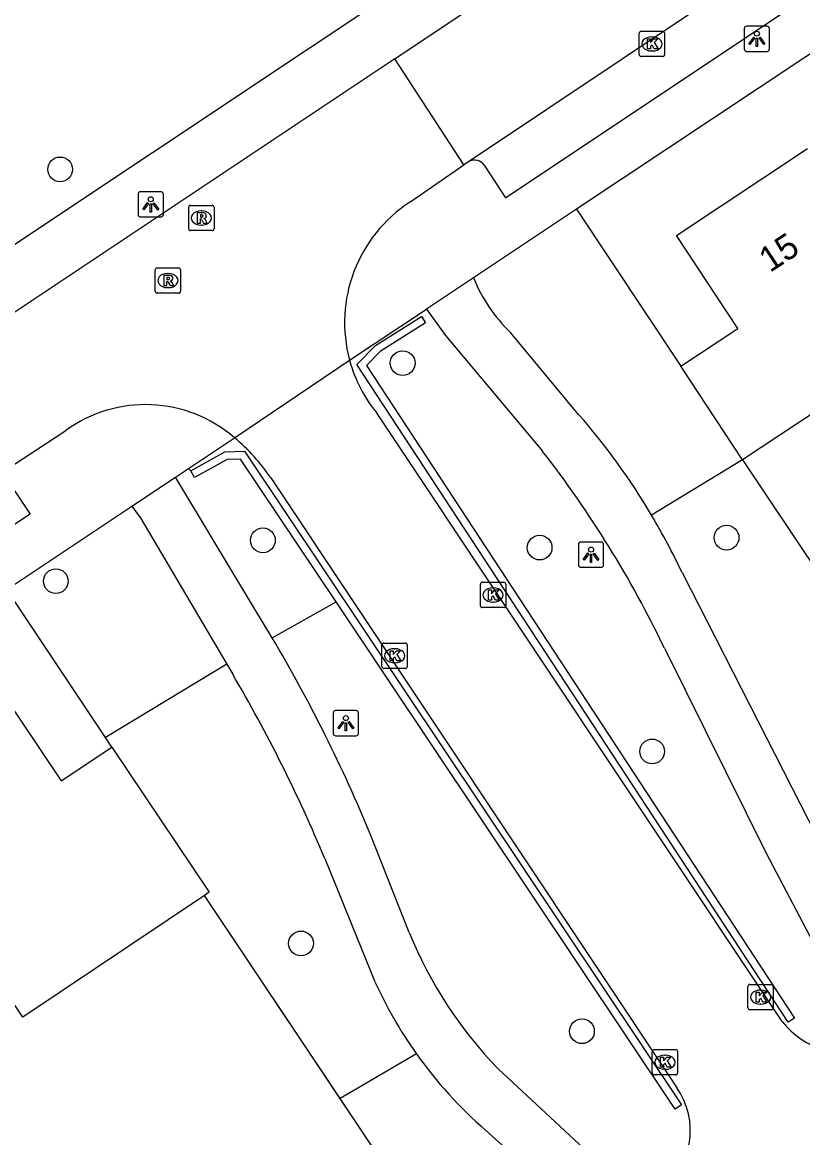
# Model space of a CAD drawing. Extents: x 158352 to 159489, y 383828 to 384597.
# Drawn here: x 158802.55 to 158833.39, y 384412.12 to 384456.23 of the extents above; entities that cross this region are included whole.
import ezdxf

# ---------------------------------------------------------------- set-up
doc = ezdxf.new("R2010")
doc.units = 0
for name, color, linetype in [('IMGEO_Boom', 7, 'Continuous'), ('IMGEO_Groenvoorziening', 7, 'Continuous'), ('IMGEO_Haag', 7, 'Continuous'), ('IMGEO_Kolk', 7, 'Continuous'), ('IMGEO_Lichtpunt', 7, 'Continuous'), ('IMGEO_Muur', 7, 'Continuous'), ('IMGEO_Pand', 7, 'Continuous'), ('IMGEO_Pand_nummerreeks', 7, 'Continuous'), ('IMGEO_Rijbaan_lokaal_open', 7, 'Continuous'), ('IMGEO_Rioolput', 7, 'Continuous'), ('IMGEO_Voetpad_gesloten', 7, 'Continuous'), ('IMGEO_Voetpad_open', 7, 'Continuous')]:
    doc.layers.add(name, color=color, linetype=linetype)

msp = doc.modelspace()

# ---------------------------------------------------------------- linework, layer by layer
at = {"layer": 'IMGEO_Boom'}
for centre in [(158804.046, 384450.417), (158817.584, 384442.755), (158812.061, 384435.747), (158830.386, 384435.852), (158822.997, 384435.46), (158803.877, 384434.132), (158827.446, 384427.398), (158813.565, 384419.805), (158824.67, 384416.333)]:
    msp.add_circle(centre, 0.489, dxfattribs=at)
at = {"layer": 'IMGEO_Groenvoorziening'}
for points in [[(158824.454, 384448.838), (158828.581, 384442.633)], [(158831.021, 384438.936), (158827.42, 384436.747)], [(158831.021, 384438.936), (158839.18, 384426.73)], [(158809.206, 384438.49), (158809.122, 384438.594)], [(158805.838, 384427.948), (158801.935, 384433.8)], [(158812.432, 384431.886), (158814.953, 384433.312)], [(158810.631, 384430.851), (158805.838, 384427.948)], [(158806.095, 384427.562), (158805.838, 384427.948)], [(158815.11, 384413.675), (158809.756, 384421.707)], [(158818.133, 384415.436), (158815.11, 384413.675)], [(158816.507, 384411.579), (158815.11, 384413.675)]]:
    msp.add_lwpolyline(points, dxfattribs=at)
at = {"layer": 'IMGEO_Haag'}
for points in [[(158832.824, 384416.688), (158815.771, 384442.698), (158816.508, 384443.449), (158818.33, 384444.597), (158818.49, 384444.343), (158816.698, 384443.214), (158816.154, 384442.66), (158833.075, 384416.852), (158832.824, 384416.688)], [(158809.206, 384438.49), (158810.562, 384439.246), (158811.332, 384439.268), (158828.608, 384413.423), (158828.359, 384413.256), (158814.953, 384433.312)], [(158814.953, 384433.312), (158811.175, 384438.963), (158810.644, 384438.948), (158809.352, 384438.228), (158809.206, 384438.49)]]:
    msp.add_lwpolyline(points, dxfattribs=at)
at = {"layer": 'IMGEO_Kolk'}
for p, q in [((158826.935, 384454.955), (158826.935, 384455.807)), ((158827.01, 384455.881), (158827.862, 384455.881)), ((158827.423, 384455.661), (158827.448, 384455.661)), ((158827.936, 384455.807), (158827.936, 384454.955)), ((158827.446, 384455.101), (158827.421, 384455.101)), ((158827.862, 384454.881), (158827.01, 384454.881)), ((158820.658, 384433.16), (158820.658, 384434.012)), ((158820.733, 384434.086), (158821.585, 384434.086)), ((158821.146, 384433.866), (158821.171, 384433.866)), ((158821.659, 384434.012), (158821.659, 384433.16)), ((158821.585, 384433.086), (158820.733, 384433.086)), ((158821.169, 384433.306), (158821.144, 384433.306)), ((158816.841, 384431.68), (158817.693, 384431.68)), ((158816.766, 384430.754), (158816.766, 384431.606)), ((158817.254, 384431.46), (158817.279, 384431.46)), ((158817.767, 384431.606), (158817.767, 384430.754)), ((158817.277, 384430.9), (158817.252, 384430.9)), ((158817.693, 384430.68), (158816.841, 384430.68)), ((158831.229, 384417.255), (158831.229, 384418.107)), ((158831.304, 384418.181), (158832.156, 384418.181)), ((158832.23, 384418.107), (158832.23, 384417.255)), ((158831.717, 384417.961), (158831.742, 384417.961)), ((158832.156, 384417.181), (158831.304, 384417.181)), ((158831.74, 384417.401), (158831.715, 384417.401)), ((158827.448, 384414.683), (158827.448, 384415.535)), ((158827.523, 384415.609), (158828.375, 384415.609)), ((158827.936, 384415.389), (158827.961, 384415.389)), ((158828.449, 384415.535), (158828.449, 384414.683)), ((158828.375, 384414.609), (158827.523, 384414.609)), ((158827.959, 384414.829), (158827.934, 384414.829))]:
    msp.add_line(p, q, dxfattribs=at)
for points in [[(158826.935, 384454.955), (158826.935, 384455.807)], [(158827.01, 384455.881), (158827.862, 384455.881)], [(158827.256, 384455.581), (158827.379, 384455.581), (158827.379, 384455.43), (158827.509, 384455.581), (158827.673, 384455.581), (158827.527, 384455.43), (158827.68, 384455.181), (158827.528, 384455.181), (158827.443, 384455.345), (158827.379, 384455.278), (158827.379, 384455.181), (158827.256, 384455.181), (158827.256, 384455.581)], [(158827.936, 384455.807), (158827.936, 384454.955)], [(158827.862, 384454.881), (158827.01, 384454.881)], [(158820.658, 384433.16), (158820.658, 384434.012)], [(158820.733, 384434.086), (158821.585, 384434.086)], [(158821.659, 384434.012), (158821.659, 384433.16)], [(158820.979, 384433.786), (158821.102, 384433.786), (158821.102, 384433.635), (158821.232, 384433.786), (158821.396, 384433.786), (158821.25, 384433.635), (158821.403, 384433.386), (158821.251, 384433.386), (158821.166, 384433.55), (158821.102, 384433.483), (158821.102, 384433.386), (158820.979, 384433.386), (158820.979, 384433.786)], [(158821.585, 384433.086), (158820.733, 384433.086)], [(158816.841, 384431.68), (158817.693, 384431.68)], [(158816.766, 384430.754), (158816.766, 384431.606)], [(158817.087, 384431.38), (158817.21, 384431.38), (158817.21, 384431.229), (158817.34, 384431.38), (158817.504, 384431.38), (158817.358, 384431.229), (158817.511, 384430.98), (158817.359, 384430.98), (158817.274, 384431.144), (158817.21, 384431.077), (158817.21, 384430.98), (158817.087, 384430.98), (158817.087, 384431.38)], [(158817.767, 384431.606), (158817.767, 384430.754)], [(158817.693, 384430.68), (158816.841, 384430.68)], [(158831.229, 384417.255), (158831.229, 384418.107)], [(158831.304, 384418.181), (158832.156, 384418.181)], [(158832.23, 384418.107), (158832.23, 384417.255)], [(158831.55, 384417.881), (158831.673, 384417.881), (158831.673, 384417.73), (158831.803, 384417.881), (158831.967, 384417.881), (158831.821, 384417.73), (158831.974, 384417.481), (158831.822, 384417.481), (158831.737, 384417.645), (158831.673, 384417.578), (158831.673, 384417.481), (158831.55, 384417.481), (158831.55, 384417.881)], [(158832.156, 384417.181), (158831.304, 384417.181)], [(158827.448, 384414.683), (158827.448, 384415.535)], [(158827.523, 384415.609), (158828.375, 384415.609)], [(158828.449, 384415.535), (158828.449, 384414.683)], [(158827.769, 384415.309), (158827.892, 384415.309), (158827.892, 384415.158), (158828.022, 384415.309), (158828.186, 384415.309), (158828.04, 384415.158), (158828.193, 384414.909), (158828.041, 384414.909), (158827.956, 384415.073), (158827.892, 384415.006), (158827.892, 384414.909), (158827.769, 384414.909), (158827.769, 384415.309)], [(158828.375, 384414.609), (158827.523, 384414.609)]]:
    msp.add_lwpolyline(points, dxfattribs=at)
for centre, start, end in [((158827.012, 384455.805), 91.552, 178.448), ((158827.012, 384455.805), 91.552, 178.448), ((158827.86, 384455.805), 1.552, 88.448), ((158827.86, 384455.805), 1.552, 88.448), ((158827.012, 384454.957), 181.552, 268.448), ((158827.012, 384454.957), 181.552, 268.448), ((158827.86, 384454.957), 271.552, 358.448), ((158827.86, 384454.957), 271.552, 358.448), ((158820.735, 384434.01), 91.552, 178.448), ((158820.735, 384434.01), 91.552, 178.448), ((158821.583, 384434.01), 1.552, 88.448), ((158821.583, 384434.01), 1.552, 88.448), ((158820.735, 384433.162), 181.552, 268.448), ((158820.735, 384433.162), 181.552, 268.448), ((158821.583, 384433.162), 271.552, 358.448), ((158821.583, 384433.162), 271.552, 358.448), ((158816.843, 384431.604), 91.552, 178.448), ((158816.843, 384431.604), 91.552, 178.448), ((158817.691, 384431.604), 1.552, 88.448), ((158817.691, 384431.604), 1.552, 88.448), ((158816.843, 384430.756), 181.552, 268.448), ((158816.843, 384430.756), 181.552, 268.448), ((158817.691, 384430.756), 271.552, 358.448), ((158817.691, 384430.756), 271.552, 358.448), ((158831.306, 384418.105), 91.552, 178.448), ((158831.306, 384418.105), 91.552, 178.448), ((158832.154, 384418.105), 1.552, 88.448), ((158832.154, 384418.105), 1.552, 88.448), ((158831.306, 384417.257), 181.552, 268.448), ((158831.306, 384417.257), 181.552, 268.448), ((158832.154, 384417.257), 271.552, 358.448), ((158832.154, 384417.257), 271.552, 358.448), ((158827.525, 384415.533), 91.552, 178.448), ((158827.525, 384415.533), 91.552, 178.448), ((158828.373, 384415.533), 1.552, 88.448), ((158828.373, 384415.533), 1.552, 88.448), ((158827.525, 384414.685), 181.552, 268.448), ((158827.525, 384414.685), 181.552, 268.448), ((158828.373, 384414.685), 271.552, 358.448), ((158828.373, 384414.685), 271.552, 358.448)]:
    msp.add_arc(centre, 0.0765, start, end, dxfattribs=at)
for centre, major_axis, ratio, start_param, end_param in [((158827.422, 384455.381), (-0.387, 0.002), 0.722429, 4.712389, 7.853982), ((158827.447, 384455.381), (-0.39, 0.002), 0.717154, 1.570796, 4.712389), ((158821.145, 384433.586), (-0.387, 0.002), 0.722429, 4.712389, 7.853982), ((158821.17, 384433.586), (-0.39, 0.002), 0.717154, 1.570796, 4.712389), ((158817.253, 384431.18), (-0.387, 0.002), 0.722429, 4.712389, 7.853982), ((158817.278, 384431.18), (-0.39, 0.002), 0.717154, 1.570796, 4.712389), ((158831.716, 384417.681), (-0.387, 0.002), 0.722429, 4.712389, 7.853982), ((158831.741, 384417.681), (-0.39, 0.002), 0.717154, 1.570796, 4.712389), ((158827.935, 384415.109), (-0.387, 0.002), 0.722429, 4.712389, 7.853982), ((158827.96, 384415.109), (-0.39, 0.002), 0.717154, 1.570796, 4.712389)]:
    msp.add_ellipse(centre, major_axis=major_axis, ratio=ratio, start_param=start_param, end_param=end_param, dxfattribs=at)
at = {"layer": 'IMGEO_Lichtpunt'}
for p, q in [((158831.084, 384455.986), (158831.084, 384455.179)), ((158831.084, 384455.986), (158831.084, 384455.179)), ((158831.986, 384456.081), (158831.178, 384456.081)), ((158831.986, 384456.081), (158831.178, 384456.081)), ((158832.08, 384455.179), (158832.08, 384455.986)), ((158832.08, 384455.179), (158832.08, 384455.986)), ((158831.178, 384455.085), (158831.986, 384455.085)), ((158831.178, 384455.085), (158831.986, 384455.085)), ((158807.13, 384449.437), (158807.13, 384448.63)), ((158807.13, 384449.437), (158807.13, 384448.63)), ((158808.032, 384449.532), (158807.224, 384449.532)), ((158808.032, 384449.532), (158807.224, 384449.532)), ((158808.126, 384448.63), (158808.126, 384449.437)), ((158808.126, 384448.63), (158808.126, 384449.437)), ((158807.224, 384448.536), (158808.032, 384448.536)), ((158807.224, 384448.536), (158808.032, 384448.536)), ((158825.433, 384435.677), (158824.625, 384435.677)), ((158825.433, 384435.677), (158824.625, 384435.677)), ((158824.531, 384435.582), (158824.531, 384434.775)), ((158824.531, 384435.582), (158824.531, 384434.775)), ((158825.527, 384434.775), (158825.527, 384435.582)), ((158825.527, 384434.775), (158825.527, 384435.582)), ((158824.625, 384434.681), (158825.433, 384434.681)), ((158824.625, 384434.681), (158825.433, 384434.681)), ((158815.742, 384429.013), (158814.934, 384429.013)), ((158815.742, 384429.013), (158814.934, 384429.013)), ((158814.84, 384428.918), (158814.84, 384428.111)), ((158814.84, 384428.918), (158814.84, 384428.111)), ((158815.836, 384428.111), (158815.836, 384428.918)), ((158815.836, 384428.111), (158815.836, 384428.918)), ((158814.934, 384428.017), (158815.742, 384428.017)), ((158814.934, 384428.017), (158815.742, 384428.017))]:
    msp.add_line(p, q, dxfattribs=at)
for points in [[(158831.458, 384455.65), (158831.497, 384455.622), (158831.309, 384455.36), (158831.271, 384455.387), (158831.458, 384455.65)], [(158831.56, 384455.602), (158831.607, 384455.602), (158831.607, 384455.28), (158831.56, 384455.28), (158831.56, 384455.602)], [(158831.67, 384455.622), (158831.708, 384455.649), (158831.895, 384455.387), (158831.856, 384455.359), (158831.67, 384455.622)], [(158807.504, 384449.101), (158807.543, 384449.073), (158807.355, 384448.811), (158807.317, 384448.838), (158807.504, 384449.101)], [(158807.606, 384449.053), (158807.653, 384449.053), (158807.653, 384448.731), (158807.606, 384448.731), (158807.606, 384449.053)], [(158807.716, 384449.073), (158807.754, 384449.1), (158807.941, 384448.838), (158807.902, 384448.81), (158807.716, 384449.073)], [(158824.905, 384435.246), (158824.944, 384435.218), (158824.756, 384434.956), (158824.718, 384434.983), (158824.905, 384435.246)], [(158825.007, 384435.198), (158825.054, 384435.198), (158825.054, 384434.876), (158825.007, 384434.876), (158825.007, 384435.198)], [(158825.117, 384435.218), (158825.155, 384435.245), (158825.342, 384434.983), (158825.303, 384434.955), (158825.117, 384435.218)], [(158815.214, 384428.582), (158815.253, 384428.554), (158815.065, 384428.292), (158815.027, 384428.319), (158815.214, 384428.582)], [(158815.426, 384428.554), (158815.464, 384428.581), (158815.651, 384428.319), (158815.612, 384428.291), (158815.426, 384428.554)], [(158815.316, 384428.534), (158815.363, 384428.534), (158815.363, 384428.212), (158815.316, 384428.212), (158815.316, 384428.534)]]:
    msp.add_lwpolyline(points, dxfattribs=at)
for centre in [(158831.583, 384455.784), (158807.629, 384449.235), (158825.03, 384435.38), (158815.339, 384428.716)]:
    msp.add_circle(centre, 0.0994, dxfattribs=at)
for centre, start, end in [((158831.178, 384455.986), 90, 180), ((158831.178, 384455.986), 90, 180), ((158831.986, 384455.986), 0, 90), ((158831.986, 384455.986), 0, 90), ((158831.178, 384455.179), 180, 270), ((158831.178, 384455.179), 180, 270), ((158831.986, 384455.179), 270, 0), ((158831.986, 384455.179), 270, 360), ((158807.224, 384449.437), 90, 180), ((158807.224, 384449.437), 90, 180), ((158808.032, 384449.437), 0, 90), ((158808.032, 384449.437), 0, 90), ((158807.224, 384448.63), 180, 270), ((158807.224, 384448.63), 180, 270), ((158808.032, 384448.63), 270, 0), ((158808.032, 384448.63), 270, 360), ((158824.625, 384435.582), 90, 180), ((158824.625, 384435.582), 90, 180), ((158825.433, 384435.582), 0, 90), ((158825.433, 384435.582), 0, 90), ((158824.625, 384434.775), 180, 270), ((158824.625, 384434.775), 180, 270), ((158825.433, 384434.775), 270, 0), ((158825.433, 384434.775), 270, 360), ((158814.934, 384428.918), 90, 180), ((158814.934, 384428.918), 90, 180), ((158815.742, 384428.918), 0, 90), ((158815.742, 384428.918), 0, 90), ((158814.934, 384428.111), 180, 270), ((158814.934, 384428.111), 180, 270), ((158815.742, 384428.111), 270, 0), ((158815.742, 384428.111), 270, 360)]:
    msp.add_arc(centre, 0.0946, start, end, dxfattribs=at)
at = {"layer": 'IMGEO_Muur'}
for points in [[(158831.021, 384438.936), (158839.18, 384426.73)], [(158816.507, 384411.579), (158809.756, 384421.707)]]:
    msp.add_lwpolyline(points, dxfattribs=at)
at = {"layer": 'IMGEO_Pand'}
for points in [[(158828.581, 384442.633), (158830.834, 384444.121), (158828.404, 384447.801), (158833.585, 384451.247)], [(158838.492, 384443.868), (158834.013, 384440.911), (158831.021, 384438.936)], [(158831.021, 384438.936), (158828.581, 384442.633)], [(158796.283, 384426.308), (158801.64, 384429.88), (158804.082, 384426.23), (158806.095, 384427.562)], [(158806.095, 384427.562), (158809.938, 384421.829), (158809.756, 384421.707)], [(158809.756, 384421.707), (158802.57, 384416.89), (158801.178, 384418.967)]]:
    msp.add_lwpolyline(points, dxfattribs=at)
at = {"layer": 'IMGEO_Rijbaan_lokaal_open'}
for points in [[(158817.271, 384454.789), (158860.122, 384483.398)], [(158862.853, 384479.261), (158820.226, 384450.737)], [(158817.271, 384454.789), (158799.316, 384442.816)], [(158820.001, 384450.597), (158817.271, 384454.789)], [(158820.226, 384450.737), (158820.001, 384450.597)], [(158817.862, 384449.116), (158820.001, 384450.597)], [(158810.938, 384439.805), (158815.486, 384442.875)], [(158832.583, 384416.717), (158816.576, 384440.758)], [(158802.119, 384438.683), (158804.266, 384440.088)], [(158812.369, 384438.212), (158828.409, 384414.121)]]:
    msp.add_lwpolyline(points, dxfattribs=at)
for centre, radius, start, end in [((158820.974, 384444.358), 5.685, 123.1898, 195.1257), ((158820.98, 384444.365), 5.692, 195.1703, 219.3158), ((158807.423, 384435.734), 5.379, 49.1965, 125.9459), ((158806.194, 384434.105), 7.416, 33.6324, 50.2346), ((158835.223, 384418.821), 3.376, 218.5514, 287.5362), ((158825.97, 384412.406), 2.982, 306.9485, 35.1077)]:
    msp.add_arc(centre, radius, start, end, dxfattribs=at)
at = {"layer": 'IMGEO_Rioolput'}
for p, q in [((158809.129, 384448.069), (158809.129, 384448.921)), ((158809.204, 384448.995), (158810.056, 384448.995)), ((158810.13, 384448.921), (158810.13, 384448.069)), ((158809.617, 384448.775), (158809.642, 384448.775)), ((158810.056, 384447.995), (158809.204, 384447.995)), ((158809.64, 384448.215), (158809.615, 384448.215)), ((158807.803, 384445.595), (158807.803, 384446.447)), ((158807.878, 384446.521), (158808.73, 384446.521)), ((158808.291, 384446.301), (158808.316, 384446.301)), ((158808.804, 384446.447), (158808.804, 384445.595)), ((158808.73, 384445.521), (158807.878, 384445.521)), ((158808.314, 384445.741), (158808.289, 384445.741))]:
    msp.add_line(p, q, dxfattribs=at)
for points in [[(158809.129, 384448.069), (158809.129, 384448.921)], [(158809.204, 384448.995), (158810.056, 384448.995)], [(158810.13, 384448.921), (158810.13, 384448.069)], [(158809.718, 384448.693), (158809.466, 384448.695), (158809.466, 384448.295)], [(158809.466, 384448.295), (158809.59, 384448.295), (158809.59, 384448.457), (158809.601, 384448.457)], [(158809.644, 384448.614), (158809.59, 384448.614), (158809.59, 384448.533)], [(158809.59, 384448.533), (158809.642, 384448.533)], [(158809.648, 384448.428), (158809.719, 384448.295), (158809.859, 384448.295), (158809.794, 384448.421)], [(158810.056, 384447.995), (158809.204, 384447.995)], [(158807.803, 384445.595), (158807.803, 384446.447)], [(158807.878, 384446.521), (158808.73, 384446.521)], [(158808.392, 384446.219), (158808.14, 384446.221), (158808.14, 384445.821)], [(158808.804, 384446.447), (158808.804, 384445.595)], [(158808.14, 384445.821), (158808.264, 384445.821), (158808.264, 384445.983), (158808.275, 384445.983)], [(158808.318, 384446.14), (158808.264, 384446.14), (158808.264, 384446.059)], [(158808.264, 384446.059), (158808.316, 384446.059)], [(158808.322, 384445.954), (158808.393, 384445.821), (158808.533, 384445.821), (158808.468, 384445.947)], [(158808.73, 384445.521), (158807.878, 384445.521)]]:
    msp.add_lwpolyline(points, dxfattribs=at)
for centre, radius, start, end in [((158809.206, 384448.919), 0.0765, 91.552, 178.448), ((158809.206, 384448.919), 0.0765, 91.552, 178.448), ((158810.054, 384448.919), 0.0765, 1.552, 88.448), ((158810.054, 384448.919), 0.0765, 1.552, 88.448), ((158809.6, 384448.404), 0.0533, 26.0293, 88.6989), ((158809.626, 384448.722), 0.19, 274.7715, 282.9687), ((158809.65, 384448.518), 0.0964, 77.0061, 93.1865), ((158809.664, 384448.575), 0.0378, 276.6634, 79.6772), ((158809.717, 384448.583), 0.109, 350.3612, 89.416), ((158809.715, 384448.583), 0.112, 277.5842, 350.9817), ((158809.699, 384448.368), 0.108, 29.5134, 73.7905), ((158809.206, 384448.071), 0.0765, 181.552, 268.448), ((158809.206, 384448.071), 0.0765, 181.552, 268.448), ((158810.054, 384448.071), 0.0765, 271.552, 358.448), ((158810.054, 384448.071), 0.0765, 271.552, 358.448), ((158807.88, 384446.445), 0.0765, 91.552, 178.448), ((158807.88, 384446.445), 0.0765, 91.552, 178.448), ((158808.391, 384446.109), 0.109, 350.3612, 89.416), ((158808.728, 384446.445), 0.0765, 1.552, 88.448), ((158808.728, 384446.445), 0.0765, 1.552, 88.448), ((158808.274, 384445.93), 0.0533, 26.0293, 88.6989), ((158808.3, 384446.248), 0.19, 274.7715, 282.9687), ((158808.324, 384446.044), 0.0964, 77.0061, 93.1865), ((158808.338, 384446.101), 0.0378, 276.6634, 79.6772), ((158808.389, 384446.109), 0.112, 277.5842, 350.9817), ((158808.373, 384445.894), 0.108, 29.5134, 73.7905), ((158807.88, 384445.597), 0.0765, 181.552, 268.448), ((158807.88, 384445.597), 0.0765, 181.552, 268.448), ((158808.728, 384445.597), 0.0765, 271.552, 358.448), ((158808.728, 384445.597), 0.0765, 271.552, 358.448)]:
    msp.add_arc(centre, radius, start, end, dxfattribs=at)
for centre, major_axis, ratio, start_param, end_param in [((158809.616, 384448.495), (-0.387, 0.002), 0.722429, 4.712389, 7.853982), ((158809.641, 384448.495), (-0.39, 0.002), 0.717154, 1.570796, 4.712389), ((158808.29, 384446.021), (-0.387, 0.002), 0.722429, 4.712389, 7.853982), ((158808.315, 384446.021), (-0.39, 0.002), 0.717154, 1.570796, 4.712389)]:
    msp.add_ellipse(centre, major_axis=major_axis, ratio=ratio, start_param=start_param, end_param=end_param, dxfattribs=at)
at = {"layer": 'IMGEO_Voetpad_gesloten'}
for points in [[(158820.38, 384446.128), (158818.522, 384444.893)], [(158818.522, 384444.893), (158819.282, 384443.847), (158823.115, 384439.267)], [(158824.539, 384440.728), (158821.84, 384443.965)], [(158806.878, 384437.097), (158808.604, 384438.248)], [(158812.432, 384431.886), (158811.738, 384433.028), (158808.604, 384438.248)], [(158806.878, 384437.097), (158807.238, 384436.613), (158810.631, 384430.851)], [(158828.628, 384434.469), (158834.627, 384422.717)], [(158827.927, 384431.479), (158831.954, 384423.38), (158834.456, 384418.615), (158836.24, 384415.602)], [(158810.631, 384430.851), (158810.866, 384430.452)], [(158817.848, 384420.237), (158816.329, 384424.071)], [(158814.503, 384423.161), (158816.475, 384418.32)], [(158827.165, 384409.443), (158821.366, 384414.836)], [(158820.862, 384412.424), (158824.433, 384409.205)]]:
    msp.add_lwpolyline(points, dxfattribs=at)
for centre, radius, start, end in [((158826.516, 384448.695), 6.651, 202.7049, 225.3329), ((158804.208, 384422.982), 26.986, 30.6688, 41.1167), ((158789.743, 384413.266), 42.305, 25.4994, 37.9223), ((158803.895, 384422.813), 27.342, 25.2339, 30.6392), ((158760.279, 384401), 60.612, 22.37241, 30.63446), ((158760.119, 384400.585), 58.884, 22.54438, 30.4788), ((158833.397, 384426.519), 16.77, 201.9988, 224.1585), ((158832.144, 384425.409), 17.198, 204.3444, 215.4444), ((158832.143, 384425.388), 17.185, 215.3864, 228.9694)]:
    msp.add_arc(centre, radius, start, end, dxfattribs=at)
at = {"layer": 'IMGEO_Voetpad_open'}
for points in [[(158688.395, 384371.153), (158694.831, 384375.482), (158698.179, 384377.716), (158704.964, 384382.243), (158707.798, 384384.134), (158715.642, 384389.377), (158716.954, 384390.243), (158742.278, 384407.217), (158743.282, 384407.89), (158756.032, 384416.448), (158759.672, 384418.896), (158801.455, 384446.936), (158826.388, 384463.558), (158848.997, 384478.808), (158860.431, 384486.52), (158863.532, 384488.47)], [(158820.811, 384450.589), (158821.645, 384449.296), (158863.755, 384477.4)], [(158865.767, 384476.314), (158824.454, 384448.838)], [(158824.454, 384448.838), (158820.38, 384446.128)], [(158815.486, 384442.875), (158818.522, 384444.893)], [(158809.122, 384438.594), (158810.938, 384439.805)], [(158808.604, 384438.248), (158809.122, 384438.594)], [(158801.993, 384438.081), (158802.862, 384436.777), (158765.795, 384412.077), (158764.953, 384413.351)], [(158801.935, 384433.8), (158806.878, 384437.097)]]:
    msp.add_lwpolyline(points, dxfattribs=at)
msp.add_arc((158820.429, 384450.308), 0.474, 36.3142, 115.2909, dxfattribs=at)

# ---------------------------------------------------------------- texts
at = {"layer": 'IMGEO_Pand_nummerreeks'}
msp.add_text('15', height=1, rotation=33.435, dxfattribs=at).set_placement((158832.102, 384446.314))

doc.saveas('drawing.dxf')
